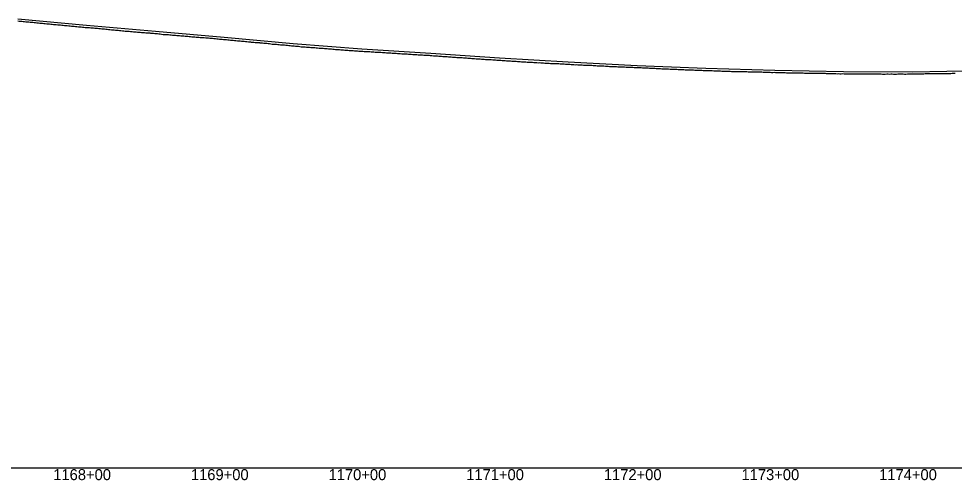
# Model space of a CAD drawing. Extents: x -3793 to 50787, y -1075 to 6138.
# Drawn here: x 4128 to 4808, y -1009 to -674 of the extents above; entities that cross this region are included whole.
import ezdxf

# ---------------------------------------------------------------- set-up
doc = ezdxf.new("R2010")
doc.units = 0
for name, color, linetype in [('RD_DDB_Profile_EX', 7, 'Continuous'), ('RD_DDB_Profile_PR', 7, 'Continuous'), ('RD_DDB_StaTX', 7, 'Continuous'), ('RD_GPK_Profile_Cell', 7, 'Continuous')]:
    doc.layers.add(name, color=color, linetype=linetype)

msp = doc.modelspace()

# ---------------------------------------------------------------- linework, layer by layer
at = {"layer": 'RD_DDB_Profile_EX'}
for points in [[(4127.314788, -675.1969), (4128.317981, -675.346255), (4129.320145, -675.44558), (4130.313949, -675.496375), (4131.315843, -675.64436), (4132.319302, -675.696395), (4133.311808, -675.79582), (4134.315271, -675.94378), (4135.317164, -675.99449), (4136.319291, -676.047775), (4137.31313, -676.14731), (4138.314989, -676.197905), (4139.318485, -676.345975), (4140.310952, -676.44403), (4141.314183, -676.5461), (4142.316311, -676.596715), (4143.310151, -676.79486), (4144.312274, -676.845505), (4145.315505, -676.94488), (4146.320858, -676.995525), (4147.313318, -677.09363), (4148.35518, -677.242565), (4149.357311, -677.343235), (4150.360843, -677.395275), (4151.353015, -677.493355), (4152.355144, -677.6414), (4153.358639, -677.69337), (4154.350848, -677.74411), (4155.352977, -677.89215), (4156.355068, -678.04145), (4157.358601, -678.092165), (4158.350809, -678.141605), (4159.352899, -678.240905), (4160.356433, -678.39162), (4161.348603, -678.491025), (4162.350729, -678.59036), (4163.354263, -678.64232), (4164.356111, -678.692825), (4165.348558, -678.839815), (4166.352058, -678.93927), (4167.353943, -678.99104), (4168.346387, -679.09046), (4169.348475, -679.23857), (4170.351774, -679.29286), (4171.353867, -679.388585), (4172.346302, -679.48687), (4173.349605, -679.58874), (4174.351697, -679.638035), (4175.353822, -679.786235), (4176.347434, -679.887035), (4177.349526, -679.93749), (4178.35165, -679.98793), (4179.345456, -680.088745), (4180.347354, -680.2847), (4181.349477, -680.337365)], [(4181.349477, -680.337365), (4182.351568, -680.337715), (4183.345181, -680.43749), (4184.347272, -680.536765), (4185.349393, -680.58607), (4186.343007, -680.78475), (4187.345097, -680.83513), (4188.347217, -680.934455), (4189.35051, -681.03408), (4190.342922, -681.08353), (4191.345041, -681.132875), (4192.348338, -681.234595), (4193.340745, -681.38299), (4194.342863, -681.482335), (4195.344755, -681.58165), (4196.348287, -681.68033), (4197.340656, -681.730775), (4198.342772, -681.830135), (4199.346111, -681.930815), (4200.338477, -682.031225), (4201.340592, -682.13057), (4202.343907, -682.231245), (4203.346026, -682.32963), (4204.33841, -682.47815), (4205.342111, -682.62686), (4206.344221, -682.62816), (4207.346121, -682.678435), (4208.338492, -682.777895), (4209.342035, -682.878575), (4210.343938, -682.97701), (4211.336305, -683.077365), (4212.339822, -683.177115), (4213.34193, -683.22738), (4214.343839, -683.277575), (4215.337635, -683.377495), (4216.339716, -683.47683), (4217.341654, -683.526185), (4218.335422, -683.62868), (4219.337527, -683.727145), (4220.339468, -683.825655), (4221.341551, -683.92499), (4222.335338, -683.9766), (4223.321182, -683.97592), (4223.889704, -684.02564), (4224.882086, -684.124295), (4225.885369, -684.17576), (4226.887705, -684.27509), (4227.889874, -684.37364), (4228.882406, -684.47235), (4229.884727, -684.5717), (4230.887877, -684.67236), (4231.890216, -684.721735), (4232.882726, -685.01836), (4233.885059, -684.969185), (4234.888204, -684.97049), (4235.880724, -685.069285), (4236.883043, -685.16935), (4237.885247, -685.26874), (4238.88757, -685.36749), (4239.88104, -685.467545), (4240.883234, -685.566965), (4241.885569, -685.666395), (4242.887904, -685.71524), (4243.881355, -685.766495), (4244.883568, -685.915335), (4245.88589, -686.014205), (4246.878378, -686.064305), (4247.880591, -686.11374), (4248.883888, -686.263215), (4249.88621, -686.313225), (4250.878587, -686.412775), (4251.880909, -686.461745), (4252.884207, -686.611765), (4253.886538, -686.662255), (4254.878904, -686.761795), (4255.881234, -686.86036), (4256.883555, -686.91029), (4257.876899, -687.0109), (4258.87922, -687.109945), (4259.881548, -687.159455), (4260.883791, -687.209345), (4261.877213, -687.30954), (4262.879533, -687.35943), (4263.881861, -687.45892), (4264.884118, -687.508405), (4265.876553, -687.55796), (4266.880338, -687.658835), (4267.882628, -687.75796), (4268.87503, -687.8572), (4269.877315, -687.9567), (4270.880581, -688.057205), (4271.882871, -688.156705), (4272.87526, -688.256275), (4273.877546, -688.355525), (4274.88082, -688.455735), (4275.883111, -688.55528), (4276.875498, -688.65489), (4277.877784, -688.754225), (4278.880033, -688.80398), (4279.873446, -688.904505), (4280.875733, -689.05405)], [(4280.875733, -689.05405), (4281.877987, -689.103595), (4282.880279, -689.15314), (4283.873688, -689.25367), (4284.875976, -689.40306), (4285.878235, -689.45276), (4286.880527, -689.602085), (4287.872888, -689.651825), (4288.876217, -689.802155), (4289.878488, -689.90174), (4290.870845, -689.95154), (4291.873133, -690.001135), (4292.876462, -690.151475), (4293.878741, -690.25104), (4294.871091, -690.350675), (4295.873381, -690.450245), (4296.438762, -690.50641), (4296.875751, -690.549945), (4297.245255, -690.587205), (4297.869051, -690.6503), (4298.87139, -690.749965), (4299.873864, -690.84981), (4300.876339, -690.89971), (4301.869502, -690.949885), (4302.871977, -690.99982), (4303.213471, -691.049865), (4304.206312, -691.149915), (4305.209061, -691.24987), (4306.211914, -691.349915), (4307.204663, -691.44988), (4308.207503, -691.49996), (4309.210261, -691.55), (4310.2031, -691.6), (4311.205851, -691.899775), (4312.208704, -691.999895), (4313.201451, -692.049895), (4314.204293, -692.149935), (4315.207051, -692.199945), (4316.209904, -692.29997), (4317.202641, -692.39995), (4318.205399, -692.49986), (4319.208251, -692.55), (4320.201002, -692.649935), (4321.203841, -692.7), (4322.206599, -692.799935), (4323.199439, -692.90004), (4324.202189, -693), (4325.205041, -693.09996), (4326.19779, -693.19994), (4327.200631, -693.299965), (4328.203389, -693.34994), (4329.206197, -693.449925), (4330.198923, -693.549945), (4331.201791, -693.649965), (4332.204523, -693.749945), (4333.197391, -693.94988), (4334.200127, -693.999845), (4335.203002, -693.99994), (4336.19572, -694.099955), (4337.198595, -694.2), (4338.201331, -694.250045), (4339.194193, -694.35), (4340.196924, -694.45), (4341.199799, -694.45002), (4342.202535, -694.500085), (4343.195265, -694.650125), (4344.198128, -694.75008), (4345.200864, -694.85), (4346.193729, -694.900035), (4347.196468, -694.950055), (4348.199339, -695.050035), (4349.192061, -695.05016), (4350.194932, -695.150095), (4351.197672, -695.20016), (4352.19053, -695.350055), (4353.193264, -695.50005), (4354.196135, -695.550055), (4355.188866, -695.60009), (4356.191733, -695.70005), (4357.194467, -695.85009), (4358.197353, -695.900045), (4359.190086, -695.950085), (4360.062631, -696.05004), (4361.06544, -696.100085), (4362.068236, -696.15004), (4363.293566, -696.211595), (4364.063821, -696.250085), (4365.06674, -696.350125), (4366.060071, -696.450685), (4367.062404, -696.500215), (4368.06569, -696.600725), (4369.068964, -696.70119), (4370.061352, -696.75078), (4371.064637, -696.80127), (4372.067907, -696.851765), (4373.060299, -696.951295), (4374.063585, -697.001765), (4375.065907, -697.101365), (4376.059247, -697.15193), (4377.06253, -697.20242), (4378.064866, -697.252025)], [(4378.064866, -697.252025), (4379.058195, -697.35261), (4380.061478, -697.452995), (4381.063814, -697.552405), (4382.05714, -697.55321), (4383.060425, -697.553875), (4384.062759, -697.603355), (4385.056084, -697.653965), (4386.059365, -697.754495), (4387.0617, -697.85381), (4388.055064, -697.9044), (4389.057363, -697.95406), (4390.060643, -697.95459), (4391.054007, -698.005405), (4392.266471, -698.10533), (4393.272548, -698.20479), (4394.272047, -698.255135), (4395.274471, -698.30461), (4396.266924, -698.404005), (4397.270115, -698.50432), (4398.272539, -698.50401), (4399.277869, -698.60351), (4400.268186, -698.653925), (4401.27061, -698.703595), (4402.273035, -698.753095), (4403.266285, -698.80368), (4404.268679, -698.85331), (4405.271106, -698.95279), (4406.274297, -699.053055), (4407.266774, -699.10265), (4408.269175, -699.15217), (4409.272366, -699.15277), (4410.26484, -699.202345), (4411.267262, -699.30185), (4412.270438, -699.35236), (4413.272863, -699.401935), (4414.265329, -699.501435), (4415.268524, -699.55194), (4416.270934, -699.601445), (4417.273359, -699.700905), (4418.266593, -699.75153), (4419.269005, -699.80103), (4420.271431, -699.85053), (4421.264661, -699.95107), (4422.267082, -700.000615), (4423.269503, -700.10011), (4424.272694, -700.100625), (4425.265151, -700.1502), (4425.671124, -700.17025), (4426.267607, -700.20022), (4426.852641, -700.28748), (4427.270766, -700.350205), (4427.697027, -700.37126), (4428.273221, -700.400225), (4429.265725, -700.500585), (4430.268861, -700.500155), (4431.271341, -700.600485), (4432.263842, -700.70073), (4433.266978, -700.75045), (4434.269458, -700.800965), (4435.271938, -700.901255), (4436.265095, -701.000755), (4437.267575, -701.10106), (4438.270055, -701.15149), (4439.263211, -701.151125), (4440.265692, -701.25143), (4441.268172, -701.351795), (4442.271307, -701.40142), (4443.263808, -701.451735), (4444.266289, -701.50247), (4445.269424, -701.60183), (4446.271904, -701.702095), (4447.264404, -701.752405), (4448.267539, -701.802035), (4449.270021, -701.85254), (4450.262553, -701.90287), (4451.26596, -702.052475), (4452.268455, -702.102705), (4453.270978, -702.15307), (4454.264114, -702.2028), (4455.266639, -702.35319), (4456.269126, -702.40378), (4457.261706, -702.45413), (4458.264793, -702.50391), (4459.267319, -702.604345), (4460.269798, -702.70454), (4461.262946, -702.803845), (4462.265472, -702.804705), (4463.267998, -702.85514), (4464.271038, -702.9047), (4465.263625, -702.955325), (4466.266151, -703.05578), (4467.269237, -703.155065), (4468.261777, -703.20571), (4469.264303, -703.20646), (4470.267389, -703.305705), (4471.269911, -703.35646), (4472.362268, -703.456325), (4473.364749, -703.55646), (4474.35732, -703.60683), (4475.360446, -703.65671)], [(4475.360446, -703.65671), (4476.362863, -703.707165), (4477.355437, -703.757555), (4478.357923, -703.808395), (4479.360408, -703.85928), (4480.363458, -703.95801), (4481.356039, -704.0088), (4482.358524, -704.10886), (4483.361009, -704.208875), (4484.364051, -704.258435), (4485.35664, -704.30925), (4486.359119, -704.409255), (4487.361604, -704.410175), (4488.363987, -704.460635), (4489.357234, -704.510105), (4490.359718, -704.610565), (4491.362203, -704.7105), (4492.364578, -704.81039), (4493.357192, -704.860745), (4494.360316, -704.909785), (4495.3628, -704.91131), (4496.355655, -704.96227), (4497.358038, -705.111505), (4498.360531, -705.211295), (4499.363647, -705.261505), (4500.356291, -705.311225), (4501.35866, -705.312265), (4502.361153, -705.314015), (4503.364267, -705.46227), (4504.356788, -705.513275), (4505.359281, -705.5644), (4506.361774, -705.516275), (4507.364276, -705.614575), (4508.357409, -705.664075), (4509.359902, -705.714515), (4510.362404, -705.81494), (4511.355069, -705.86531), (4512.35741, -705.91496), (4513.360533, -705.964535), (4514.363026, -706.064165), (4515.355538, -706.116915), (4516.358032, -706.1182), (4517.360536, -706.16782), (4518.363648, -706.217365), (4519.35616, -706.267755), (4520.358664, -706.269065), (4521.361158, -706.36777), (4522.363651, -706.419115), (4523.356793, -706.46858), (4524.359286, -706.51813), (4525.36178, -706.56857), (4526.354493, -706.617975), (4527.357415, -706.618495), (4528.359908, -706.66893), (4529.362402, -706.7684), (4530.354927, -706.818735), (4531.357421, -706.91814), (4532.360531, -707.015785), (4533.363037, -706.96914), (4534.35555, -707.019495), (4535.358043, -707.06991), (4536.360551, -707.121375), (4537.363659, -707.170945), (4538.356172, -707.269185), (4539.358666, -707.36849), (4540.361174, -707.369955), (4541.363442, -707.421475), (4542.356795, -707.47101), (4543.359303, -707.422535), (4544.361797, -707.42412), (4545.35431, -707.52334), (4546.357432, -707.572895), (4547.359926, -707.672165), (4548.36242, -707.77258), (4549.354948, -707.824115), (4550.357443, -707.82578), (4551.360549, -707.825335), (4552.362798, -707.923335), (4553.218701, -707.976115), (4554.221257, -708.02657), (4555.214561, -708.07606), (4556.216881, -708.17397), (4557.219437, -708.2731), (4558.222483, -708.273985), (4559.220959, -708.27561), (4560.223622, -708.37472), (4561.226315, -708.42432), (4562.228975, -708.426015), (4563.221894, -708.47636), (4564.224583, -708.52464), (4565.227243, -708.52635), (4566.220157, -708.57806), (4567.223113, -708.62759), (4568.225502, -708.678045), (4569.228163, -708.775765), (4570.221385, -708.727945), (4571.22377, -708.77705), (4572.226431, -708.82746), (4573.219648, -708.828325), (4574.222039, -708.927385), (4575.224691, -708.97921)], [(4575.224691, -708.97921), (4576.227652, -709.076005), (4577.220585, -709.126335), (4578.223259, -709.128665), (4579.22592, -709.129095), (4580.228572, -709.178145), (4581.221528, -709.227635), (4582.22418, -709.27807), (4583.226841, -709.27848), (4584.219797, -709.27937), (4585.222449, -709.378405), (4586.22511, -709.477375), (4587.228062, -709.528395), (4588.220718, -709.52874), (4589.223371, -709.577715), (4590.226331, -709.627295), (4591.228701, -709.67914), (4592.22164, -709.729505), (4593.2246, -709.729065), (4594.227253, -709.780975), (4595.21991, -709.926855), (4596.22286, -709.97501), (4597.225522, -710.023865), (4598.227882, -710.07721), (4599.22113, -710.079755), (4600.223792, -710.130165), (4601.226139, -710.179065), (4602.222144, -710.23016), (4603.215009, -710.279), (4604.217578, -710.32784), (4605.220319, -710.37899), (4606.213187, -710.379345), (4607.215756, -710.42973), (4608.218493, -710.480875), (4609.221058, -710.53128), (4610.213934, -710.58007), (4611.21698, -710.581235), (4612.219233, -710.68006), (4613.212112, -710.73041), (4614.215158, -710.733175), (4615.217727, -710.832), (4616.219957, -710.83243), (4617.213352, -710.83352), (4618.215905, -710.883975), (4619.218131, -710.98279), (4620.221197, -710.98558), (4621.214083, -711.035985), (4622.216637, -711.086465), (4623.219371, -711.085975), (4624.212262, -711.08638), (4625.214815, -711.136855), (4626.217546, -711.18637), (4627.220095, -711.236845), (4628.21301, -711.23891), (4629.216054, -711.240105), (4630.21827, -711.33724), (4631.220837, -711.33768), (4631.923613, -711.340285), (4632.926296, -711.389105), (4633.928889, -711.48524), (4634.921899, -711.535625), (4635.924827, -711.536835), (4636.927417, -711.538035), (4637.920421, -711.58846), (4638.92335, -711.6363), (4639.926034, -711.63678), (4640.918945, -711.68625), (4641.921636, -711.688365), (4642.924557, -711.73789), (4643.92716, -711.78413), (4644.920159, -711.78616), (4645.92308, -711.88246), (4646.925771, -711.88451), (4647.918682, -711.884005), (4648.921366, -711.93282), (4649.917484, -711.93398), (4650.920493, -711.88514), (4651.913425, -711.935515), (4652.916443, -711.98503), (4653.91873, -712.08386), (4654.912073, -712.08492), (4655.914683, -712.085365), (4656.917384, -712.084875), (4657.920392, -712.13442), (4658.913318, -712.134795), (4659.916023, -712.18275), (4660.918629, -712.233175), (4661.911966, -712.232645), (4662.914261, -712.28307), (4663.917269, -712.23419), (4664.919875, -712.234635), (4665.91321, -712.28408), (4666.915921, -712.332065), (4667.918527, -712.334035), (4668.911857, -712.38196), (4669.914158, -712.383925), (4670.917166, -712.43195), (4671.919772, -712.433915), (4672.912797, -712.43488), (4673.915818, -712.531385), (4674.918424, -712.58181)], [(4674.918424, -712.58181), (4675.911449, -712.58277), (4676.914042, -712.53475), (4677.917063, -712.58276), (4678.919367, -712.5832), (4679.912693, -712.681165), (4680.915714, -712.680705), (4681.91832, -712.68113), (4682.911344, -712.682055), (4683.913937, -712.73253), (4684.916958, -712.78059), (4685.919269, -712.87658), (4686.912588, -712.92468), (4687.915608, -712.924305), (4688.917924, -712.9261), (4689.911226, -712.878525), (4690.913832, -712.83182), (4691.918572, -712.928475), (4692.911491, -712.977375), (4693.914469, -712.978405), (4694.917179, -712.98076), (4695.919809, -712.981205), (4696.913081, -712.97926), (4697.915433, -713.0311), (4698.918426, -713.08062), (4699.911328, -713.07961), (4700.914317, -713.127765), (4701.917033, -713.177325), (4702.919663, -713.22773), (4703.912928, -713.12995), (4704.915287, -713.131775), (4705.91828, -713.181275), (4706.911175, -713.181695), (4707.913893, -713.182545), (4708.916523, -713.231655), (4709.919516, -713.2298), (4710.912509, -713.27925), (4711.915139, -713.27969), (4712.918132, -713.279215), (4713.910753, -713.28096), (4714.640409, -713.33036), (4715.643279, -713.33116), (4716.636268, -713.38157), (4717.638875, -713.427165), (4718.641745, -713.47671), (4719.644486, -713.47845), (4720.637338, -713.47663), (4721.640208, -713.526175), (4722.642952, -713.57533), (4723.635804, -713.526075), (4724.638674, -713.57562), (4725.641418, -713.577285), (4726.64404, -713.526825), (4727.637137, -713.57628), (4728.63988, -713.57794), (4729.642751, -713.62625), (4730.635602, -713.62453), (4731.638346, -713.674955), (4732.641216, -713.67567), (4733.634065, -713.67514), (4734.636809, -713.67675), (4735.639679, -713.72511), (4736.642325, -713.772395), (4737.635274, -713.72501), (4738.638144, -713.67676), (4739.640792, -713.676265), (4740.633863, -713.724595), (4741.636607, -713.773975), (4742.639263, -713.724565), (4743.632329, -713.723995), (4744.635072, -713.72446), (4745.637942, -713.675005), (4746.640605, -713.674505), (4747.633535, -713.72492), (4748.636405, -713.725415), (4749.639075, -713.723875), (4750.632, -713.77328), (4751.63487, -713.72377), (4752.637546, -713.72325), (4753.640282, -713.77178), (4754.633332, -713.7722), (4755.636013, -713.819815), (4756.638752, -713.869275), (4757.628968, -713.868795), (4758.631898, -713.771135), (4759.634575, -713.771625), (4760.627501, -713.81922), (4761.630432, -713.769675), (4762.633362, -713.77009), (4763.636039, -713.81879), (4764.628962, -713.818285), (4765.631897, -713.817825), (4766.634574, -713.768275), (4767.627665, -713.768615), (4768.630427, -713.76815), (4769.633104, -713.76777), (4770.636035, -713.76733), (4771.629123, -713.816005), (4772.631639, -713.81643), (4773.634571, -713.76761), (4774.627649, -713.767855)], [(4774.627649, -713.767855), (4775.63033, -713.718345), (4776.633106, -713.717065), (4777.62618, -713.71653), (4778.62886, -713.667775), (4779.631788, -713.667285), (4780.63457, -713.6668), (4781.627387, -713.617215), (4782.630319, -713.616715), (4783.633248, -713.61693), (4784.625919, -713.61737), (4785.628847, -713.566855), (4786.631776, -713.517025), (4787.624699, -713.51574), (4788.627379, -713.466935), (4789.630308, -713.515745), (4790.633237, -713.514595), (4791.625908, -713.46567), (4792.272405, -713.46547), (4793.275179, -713.46432), (4794.268041, -713.46375), (4795.270696, -713.41383), (4796.27347, -713.46276), (4797.266319, -713.46166), (4798.269088, -713.460665), (4799.271761, -713.459725), (4800.274535, -713.36115), (4801.265072, -713.360555), (4802.267873, -713.409185), (4803.270595, -713.359225), (4804.263552, -713.35869), (4805.266435, -713.308235), (4806.269246, -713.25814), (4807.262187, -713.25759), (4808.265072, -713.2571)]]:
    msp.add_lwpolyline(points, dxfattribs=at)
at = {"layer": 'RD_DDB_Profile_PR'}
msp.add_lwpolyline([(4127.33, -673.599), (4177.33, -678.3365), (4227.33, -682.7185), (4277.33, -687.1), (4327.33, -691.7065), (4377.33, -695.6155), (4427.33, -698.753), (4477.33, -702.1565), (4527.33, -705.0185), (4577.33, -707.5265), (4627.33, -709.637), (4677.33, -710.9545), (4727.33, -711.961), (4777.33, -712.1165), (4827.33, -711.3015)], dxfattribs=at)
at = {"layer": 'RD_GPK_Profile_Cell'}
msp.add_line((1000, -1000), (46610.921919, -1000), dxfattribs=at)

# ---------------------------------------------------------------- texts
at = {"layer": 'RD_DDB_StaTX'}
for s, p in [('1168+00', (4153.125471, -1009)), ('1168+00', (4153.125471, -1009)), ('1169+00', (4253.125471, -1009)), ('1169+00', (4253.125471, -1009)), ('1170+00', (4353.125471, -1009)), ('1170+00', (4353.125471, -1009)), ('1171+00', (4453.125471, -1009)), ('1171+00', (4453.125471, -1009)), ('1172+00', (4553.125471, -1009)), ('1172+00', (4553.125471, -1009)), ('1173+00', (4653.125471, -1009)), ('1173+00', (4653.125471, -1009)), ('1174+00', (4753.125471, -1009)), ('1174+00', (4753.125471, -1009))]:
    msp.add_text(s, height=8, dxfattribs=at).set_placement(p)

doc.saveas('drawing.dxf')
